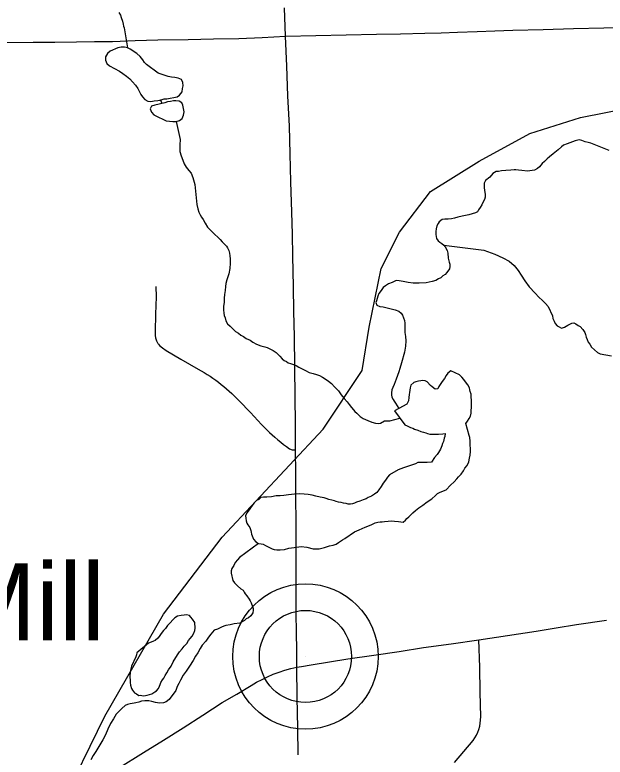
# Model space of a CAD drawing. Extents: x 103424 to 290657, y 38711 to 110967.
# Drawn here: x 214248.7845 to 214249.0866, y 40212.2547 to 40212.6346 of the extents above; entities that cross this region are included whole.
import ezdxf

# ---------------------------------------------------------------- set-up
doc = ezdxf.new("R2010")
doc.units = 0
for name, color, linetype in [('GM_X_Major_River', 7, 'Continuous'), ('GM_X_Minor_Lake', 7, 'Continuous'), ('GM_X_Minor_River', 7, 'Continuous'), ('GM_X_Rail_Line', 7, 'Continuous'), ('GM_X_Township_Road', 7, 'Continuous'), ('GM_X_Unincorporated', 7, 'Continuous'), ('GM_X_Unincorporated_Location', 7, 'Continuous'), ('GM_X_Unincorporated_Text', 7, 'Continuous'), ('GM_X_US_Route', 7, 'Continuous')]:
    doc.layers.add(name, color=color, linetype=linetype)

msp = doc.modelspace()

# ---------------------------------------------------------------- linework, layer by layer
at = {"layer": 'GM_X_Major_River'}
for points in [[(214249.08861, 40212.56525), (214249.07921, 40212.56885), (214249.07787, 40212.56921), (214249.07635, 40212.56958), (214249.07463, 40212.57032), (214249.0733, 40212.57069), (214249.07121, 40212.5701), (214249.06724, 40212.56854), (214249.06535, 40212.56795), (214249.06421, 40212.56699), (214249.06252, 40212.56545), (214249.06007, 40212.56352), (214249.05819, 40212.56198), (214249.05687, 40212.56083), (214249.05556, 40212.55949), (214249.05443, 40212.55852), (214249.05293, 40212.5568), (214249.05199, 40212.55603), (214249.05048, 40212.55506), (214249.04687, 40212.55465), (214249.04402, 40212.555), (214249.0423, 40212.55517), (214249.04097, 40212.55535), (214249.04002, 40212.55534), (214249.03831, 40212.55513), (214249.03584, 40212.55492), (214249.03356, 40212.5547), (214249.03205, 40212.5545), (214249.03091, 40212.55449), (214249.02921, 40212.55333), (214249.02752, 40212.5516), (214249.02545, 40212.54987), (214249.0247, 40212.54853), (214249.02471, 40212.54758), (214249.02473, 40212.54625), (214249.02494, 40212.54473), (214249.02515, 40212.54284), (214249.02517, 40212.54131), (214249.0248, 40212.54017), (214249.02424, 40212.53883), (214249.0235, 40212.53731), (214249.02257, 40212.53596), (214249.02182, 40212.53482), (214249.02126, 40212.53386), (214249.02032, 40212.53328), (214249.01691, 40212.5323), (214249.0135, 40212.5315), (214249.01122, 40212.5311), (214249.00951, 40212.53051), (214249.008, 40212.53012), (214249.00629, 40212.5301), (214249.00458, 40212.53008), (214249.00325, 40212.52988), (214249.00174, 40212.52872), (214249.00118, 40212.52777), (214249.00044, 40212.52662), (214249.00007, 40212.5251), (214248.9999, 40212.52376), (214248.99992, 40212.52224), (214249.00012, 40212.5211), (214249.00032, 40212.52016), (214249.00109, 40212.51902), (214249.00205, 40212.51827), (214249.00301, 40212.51752), (214249.00397, 40212.51677), (214249.00474, 40212.51583), (214249.00572, 40212.51394), (214249.00611, 40212.51261), (214249.00633, 40212.51014), (214249.00673, 40212.50805), (214249.00713, 40212.50692), (214249.00714, 40212.50577), (214249.00696, 40212.50463), (214249.00566, 40212.50272), (214249.00472, 40212.50176), (214249.00358, 40212.50099), (214249.00245, 40212.50002), (214249.00132, 40212.49944), (214249, 40212.49867), (214248.99811, 40212.49808), (214248.99507, 40212.49748), (214248.99146, 40212.49725), (214248.98842, 40212.49722), (214248.98576, 40212.49758), (214248.98328, 40212.49812), (214248.98118, 40212.49848), (214248.97966, 40212.49866), (214248.97758, 40212.49769), (214248.97569, 40212.49691), (214248.97418, 40212.49594), (214248.97305, 40212.49498), (214248.97193, 40212.49345), (214248.97081, 40212.49192), (214248.97025, 40212.49058), (214248.96988, 40212.48944), (214248.96952, 40212.48829), (214248.96934, 40212.48734), (214248.96973, 40212.48601), (214248.97126, 40212.48527), (214248.97298, 40212.48509)], [(214248.97298, 40212.48509), (214248.97507, 40212.48473), (214248.97717, 40212.48419), (214248.97907, 40212.48363), (214248.98098, 40212.48289), (214248.98214, 40212.48195), (214248.98291, 40212.48082), (214248.98349, 40212.4795), (214248.98389, 40212.47817), (214248.9841, 40212.47684), (214248.98411, 40212.47551), (214248.98413, 40212.47399), (214248.98415, 40212.47209), (214248.98436, 40212.47), (214248.98458, 40212.46772), (214248.98442, 40212.46506), (214248.98389, 40212.46201), (214248.98243, 40212.45648), (214248.98151, 40212.45362), (214248.98096, 40212.45191), (214248.98042, 40212.45), (214248.97968, 40212.44809), (214248.97912, 40212.44675), (214248.97857, 40212.44542), (214248.97801, 40212.44389), (214248.97746, 40212.44275), (214248.97729, 40212.44122), (214248.9773, 40212.44008), (214248.9775, 40212.43894), (214248.97809, 40212.43781), (214248.97867, 40212.43686), (214248.97925, 40212.43592), (214248.98101, 40212.43312)], [(214249.01529, 40212.42544), (214249.01623, 40212.42659), (214249.01698, 40212.42793), (214249.01772, 40212.42927), (214249.01808, 40212.43079), (214249.01807, 40212.43212), (214249.01824, 40212.43365), (214249.0182, 40212.43745), (214249.01799, 40212.43897), (214249.01797, 40212.44049), (214249.01758, 40212.44181), (214249.01737, 40212.44276), (214249.01717, 40212.44371), (214249.0164, 40212.44522), (214249.01562, 40212.44617), (214249.01427, 40212.44805), (214249.01331, 40212.44919), (214249.01215, 40212.45032), (214249.00757, 40212.45236), (214249.00606, 40212.4512), (214249.00531, 40212.45006), (214249.00438, 40212.44853), (214249.00326, 40212.44699), (214249.00251, 40212.44585), (214249.00158, 40212.44432), (214249.00102, 40212.44317), (214248.99969, 40212.44297), (214248.99816, 40212.44428), (214248.9972, 40212.44484), (214248.99547, 40212.44673), (214248.99451, 40212.44729), (214248.99337, 40212.44747), (214248.99223, 40212.44726), (214248.99109, 40212.44706), (214248.98977, 40212.44686), (214248.98863, 40212.44647), (214248.98712, 40212.44512), (214248.98676, 40212.44379), (214248.98659, 40212.44246), (214248.98641, 40212.44131), (214248.98623, 40212.44036), (214248.98606, 40212.43884), (214248.98589, 40212.43713), (214248.98515, 40212.43541), (214248.98101, 40212.43312)], [(214248.98101, 40212.43312), (214248.97879, 40212.43189)], [(214248.97879, 40212.43189), (214248.98413, 40212.42475), (214248.98528, 40212.42419), (214248.987, 40212.42345), (214248.98814, 40212.42308), (214248.9891, 40212.42252), (214248.99081, 40212.42197), (214248.99234, 40212.42141), (214248.99368, 40212.42104), (214248.99482, 40212.42068), (214248.99578, 40212.42031), (214248.99692, 40212.41994), (214248.99882, 40212.41996), (214249.00129, 40212.41998), (214249.00357, 40212.42019), (214249.00475, 40212.4204)], [(214248.90918, 40212.36412), (214248.91051, 40212.36395), (214248.91166, 40212.36377), (214248.9128, 40212.36302), (214248.91376, 40212.36246), (214248.9151, 40212.3619), (214248.91624, 40212.36134), (214248.9172, 40212.36097), (214248.91853, 40212.3608), (214248.92024, 40212.36081), (214248.92252, 40212.36102), (214248.9248, 40212.36162), (214248.92745, 40212.36202), (214248.93106, 40212.36244), (214248.93391, 40212.36209), (214248.93715, 40212.36136), (214248.94019, 40212.36139), (214248.94304, 40212.36199), (214248.9455, 40212.36277), (214248.9474, 40212.36317), (214248.94891, 40212.36376), (214248.95023, 40212.36453), (214248.95117, 40212.3653), (214248.95212, 40212.36588), (214248.95344, 40212.36666), (214248.95834, 40212.36994), (214248.9608, 40212.3711), (214248.96383, 40212.37246), (214248.96685, 40212.37363), (214248.96893, 40212.3746), (214248.97026, 40212.375), (214248.9714, 40212.3752), (214248.97254, 40212.37521), (214248.97368, 40212.37522), (214248.97558, 40212.37543), (214248.97728, 40212.37564), (214248.97881, 40212.37546), (214248.9809, 40212.37529), (214248.98319, 40212.37494), (214248.9845, 40212.3759), (214248.98506, 40212.37685), (214248.9862, 40212.37763), (214248.98713, 40212.37878), (214248.98826, 40212.37974), (214248.98958, 40212.38089), (214248.99128, 40212.38224), (214248.99335, 40212.38359), (214248.99561, 40212.38532), (214248.99787, 40212.38687), (214248.99975, 40212.3886), (214249.00088, 40212.38956), (214249.00221, 40212.39033), (214249.00523, 40212.3915), (214249.00749, 40212.39381), (214249.00937, 40212.39554), (214249.01068, 40212.39707), (214249.01162, 40212.39822), (214249.01293, 40212.39956), (214249.01405, 40212.40129), (214249.0148, 40212.40262), (214249.01592, 40212.40397), (214249.01685, 40212.40588), (214249.01721, 40212.40778), (214249.01757, 40212.40931), (214249.01774, 40212.41121), (214249.01772, 40212.41273), (214249.01751, 40212.41444), (214249.01749, 40212.41634), (214249.01728, 40212.41824), (214249.01708, 40212.41938), (214249.01529, 40212.42544)], [(214249.00475, 40212.4204), (214249.00454, 40212.41887), (214249.00417, 40212.41792), (214249.00381, 40212.4162), (214249.00344, 40212.41525), (214249.00307, 40212.4141), (214249.00233, 40212.41239), (214249.0014, 40212.41067), (214249.00065, 40212.40952), (214248.99934, 40212.40798), (214248.99766, 40212.40569), (214248.99557, 40212.40548), (214248.99367, 40212.40546), (214248.99215, 40212.40544), (214248.99082, 40212.40543), (214248.98949, 40212.40484), (214248.98855, 40212.40446), (214248.98646, 40212.40386), (214248.98343, 40212.40269), (214248.9806, 40212.40171), (214248.97625, 40212.3992), (214248.97531, 40212.39805), (214248.97419, 40212.39652), (214248.97307, 40212.39499), (214248.97195, 40212.39326), (214248.97083, 40212.39154), (214248.9697, 40212.3902), (214248.96857, 40212.38924), (214248.96706, 40212.38827), (214248.96536, 40212.3875), (214248.96423, 40212.38691), (214248.96272, 40212.38633), (214248.96101, 40212.38574), (214248.95931, 40212.38515), (214248.95836, 40212.38476), (214248.95723, 40212.38437), (214248.95628, 40212.38417), (214248.95514, 40212.38416), (214248.95399, 40212.38453), (214248.95266, 40212.38471), (214248.95151, 40212.38508), (214248.95018, 40212.38525), (214248.94904, 40212.38562), (214248.94809, 40212.3858), (214248.94675, 40212.38617), (214248.94522, 40212.38653), (214248.94389, 40212.38709), (214248.94274, 40212.38746), (214248.94084, 40212.38782), (214248.93855, 40212.38818), (214248.93665, 40212.38873), (214248.93455, 40212.38909)], [(214248.93455, 40212.38909), (214248.93265, 40212.38926), (214248.93037, 40212.38943), (214248.92771, 40212.38921), (214248.92448, 40212.38899), (214248.9222, 40212.38859), (214248.9203, 40212.38838), (214248.91821, 40212.38836), (214248.91594, 40212.38795), (214248.91347, 40212.38774), (214248.91176, 40212.38772), (214248.91043, 40212.38752), (214248.9093, 40212.38656), (214248.90817, 40212.38598), (214248.90704, 40212.38482), (214248.90591, 40212.38348), (214248.90386, 40212.38061), (214248.9033, 40212.37965), (214248.90256, 40212.37812), (214248.90276, 40212.37699), (214248.90296, 40212.37566), (214248.90317, 40212.37452), (214248.90375, 40212.37358), (214248.90471, 40212.37225), (214248.9053, 40212.37074), (214248.9055, 40212.36979), (214248.9057, 40212.36884), (214248.90629, 40212.36714), (214248.90669, 40212.36619), (214248.90784, 40212.36487), (214248.90918, 40212.36412)], [(214248.90918, 40212.36412), (214248.89957, 40212.3568), (214248.89844, 40212.35565), (214248.89732, 40212.35431), (214248.89658, 40212.35278), (214248.89564, 40212.35125), (214248.89528, 40212.35011), (214248.89529, 40212.34878), (214248.8961, 40212.34517), (214248.89687, 40212.34385), (214248.89841, 40212.34234), (214248.90014, 40212.34084), (214248.90129, 40212.34009), (214248.90187, 40212.33915), (214248.90245, 40212.3382), (214248.90322, 40212.33726), (214248.90438, 40212.33556), (214248.90496, 40212.33462), (214248.90554, 40212.33367), (214248.90613, 40212.33178), (214248.90652, 40212.33083), (214248.90654, 40212.32988), (214248.90636, 40212.32855), (214248.90524, 40212.32701), (214248.90411, 40212.32605), (214248.90298, 40212.32547), (214248.90203, 40212.3247), (214248.89958, 40212.32335), (214248.89673, 40212.32294), (214248.89465, 40212.32235), (214248.89256, 40212.32214), (214248.89142, 40212.32174), (214248.89029, 40212.32116), (214248.88821, 40212.32019), (214248.88651, 40212.3196), (214248.88482, 40212.31769), (214248.88369, 40212.31615), (214248.8822, 40212.31405), (214248.88032, 40212.31194), (214248.87939, 40212.31022), (214248.87809, 40212.30811), (214248.87697, 40212.30639), (214248.87585, 40212.3041), (214248.87398, 40212.30123), (214248.87211, 40212.29874), (214248.87062, 40212.29663), (214248.86931, 40212.29415), (214248.86838, 40212.29243), (214248.86764, 40212.2909), (214248.86691, 40212.2888), (214248.86354, 40212.28421), (214248.86203, 40212.28305), (214248.86052, 40212.28247), (214248.85862, 40212.28226), (214248.85652, 40212.28262), (214248.85461, 40212.28317), (214248.85309, 40212.28353), (214248.85195, 40212.28352), (214248.851, 40212.28351), (214248.84929, 40212.2833), (214248.84797, 40212.28291), (214248.84645, 40212.28252), (214248.8455, 40212.28232), (214248.84361, 40212.28192), (214248.84209, 40212.28171), (214248.84095, 40212.28113), (214248.83926, 40212.27959), (214248.83795, 40212.27825), (214248.83644, 40212.27671), (214248.83495, 40212.27423), (214248.83346, 40212.27193), (214248.83216, 40212.26907), (214248.83086, 40212.2662), (214248.82956, 40212.26353), (214248.82751, 40212.26009), (214248.82602, 40212.2576), (214248.82452, 40212.25549), (214248.82341, 40212.25339)]]:
    msp.add_lwpolyline(points, dxfattribs=at)
at = {"layer": 'GM_X_Minor_Lake'}
for points in [[(214248.85186, 40212.60918), (214248.85094, 40212.61022), (214248.84998, 40212.61155), (214248.84864, 40212.61324), (214248.84693, 40212.61475), (214248.8435, 40212.617), (214248.84217, 40212.61775), (214248.84065, 40212.61812), (214248.83895, 40212.61811), (214248.83725, 40212.61772), (214248.83328, 40212.61598), (214248.83196, 40212.61484), (214248.83084, 40212.61312), (214248.83085, 40212.61141), (214248.83162, 40212.60971), (214248.83295, 40212.60858), (214248.83809, 40212.60577), (214248.8398, 40212.60464), (214248.8417, 40212.60314), (214248.84342, 40212.60182), (214248.84475, 40212.60031), (214248.84628, 40212.59862), (214248.84743, 40212.59692), (214248.84819, 40212.59559), (214248.84896, 40212.59389), (214248.84992, 40212.59257), (214248.85107, 40212.59125), (214248.85259, 40212.5905), (214248.8541, 40212.59032), (214248.85581, 40212.59052), (214248.8577, 40212.59073), (214248.8594, 40212.59112), (214248.86091, 40212.5917)], [(214248.86091, 40212.5917), (214248.86224, 40212.5917), (214248.86394, 40212.59191), (214248.86583, 40212.5923), (214248.86754, 40212.59269), (214248.86886, 40212.59346), (214248.87017, 40212.59517), (214248.87035, 40212.59688), (214248.87072, 40212.59821), (214248.87052, 40212.59992), (214248.86975, 40212.60143), (214248.86804, 40212.60218), (214248.86633, 40212.60255), (214248.86463, 40212.60273), (214248.86292, 40212.60309), (214248.85779, 40212.60477), (214248.85186, 40212.60918)], [(214248.86997, 40212.58963), (214248.86869, 40212.59042), (214248.86698, 40212.5906), (214248.86566, 40212.59059), (214248.86414, 40212.5902), (214248.86263, 40212.59), (214248.86131, 40212.58961), (214248.8562, 40212.58844), (214248.8545, 40212.58786), (214248.85375, 40212.58652), (214248.85452, 40212.58482), (214248.85567, 40212.5835), (214248.85627, 40212.5831)], [(214248.86876, 40212.58055), (214248.87008, 40212.58151), (214248.87082, 40212.58322), (214248.87119, 40212.58493), (214248.87041, 40212.58835), (214248.86997, 40212.58963)], [(214248.85627, 40212.5831), (214248.86194, 40212.58032), (214248.86535, 40212.57996), (214248.86706, 40212.57997), (214248.86876, 40212.58055)], [(214248.86782, 40212.30698), (214248.86877, 40212.30859), (214248.87008, 40212.31013), (214248.8712, 40212.31147), (214248.87252, 40212.31281), (214248.87345, 40212.31434), (214248.8742, 40212.31549), (214248.87533, 40212.31664), (214248.87607, 40212.31817), (214248.87662, 40212.31951), (214248.8768, 40212.32065), (214248.87658, 40212.32369), (214248.87541, 40212.32539), (214248.87464, 40212.32633), (214248.87387, 40212.32727), (214248.87235, 40212.32745), (214248.87121, 40212.32744), (214248.86969, 40212.32723), (214248.86779, 40212.32683), (214248.86647, 40212.32606), (214248.86535, 40212.32491), (214248.86403, 40212.32337), (214248.86272, 40212.32203), (214248.8616, 40212.3205), (214248.86066, 40212.31954), (214248.85934, 40212.318), (214248.85841, 40212.31647), (214248.85766, 40212.31551), (214248.85635, 40212.31436), (214248.8554, 40212.31397), (214248.85426, 40212.31358), (214248.85299, 40212.31302)], [(214248.85299, 40212.31302), (214248.84691, 40212.308), (214248.84674, 40212.30704), (214248.84637, 40212.30609), (214248.84414, 40212.30131), (214248.84378, 40212.29922), (214248.84361, 40212.2977), (214248.84344, 40212.29655), (214248.84345, 40212.29541), (214248.84346, 40212.29427), (214248.84348, 40212.29294), (214248.84368, 40212.29161), (214248.84427, 40212.28991), (214248.84466, 40212.28896), (214248.84582, 40212.28764), (214248.84678, 40212.28708), (214248.84793, 40212.28633), (214248.84888, 40212.28634), (214248.85021, 40212.28616), (214248.85135, 40212.28618), (214248.8523, 40212.28638), (214248.85343, 40212.28677), (214248.85457, 40212.28716), (214248.85608, 40212.28812), (214248.85702, 40212.2887), (214248.85796, 40212.28985), (214248.85852, 40212.291), (214248.85889, 40212.29195), (214248.85926, 40212.29291), (214248.86, 40212.29425), (214248.86075, 40212.2952), (214248.86149, 40212.29654), (214248.86224, 40212.29788), (214248.86317, 40212.29941), (214248.86448, 40212.30133), (214248.8656, 40212.30343), (214248.86782, 40212.30698)]]:
    msp.add_lwpolyline(points, dxfattribs=at)
at = {"layer": 'GM_X_Minor_River'}
for points in [[(214248.83779, 40212.63583), (214248.83857, 40212.63451), (214248.83897, 40212.63318), (214248.83956, 40212.63129), (214248.83996, 40212.62977), (214248.84016, 40212.62882), (214248.84055, 40212.62788), (214248.84217, 40212.61775)], [(214248.85995, 40212.5893), (214248.85936, 40212.59041), (214248.85879, 40212.59098)], [(214248.86706, 40212.57997), (214248.86915, 40212.57075), (214248.86899, 40212.56809), (214248.86903, 40212.56466), (214248.86963, 40212.56239), (214248.87041, 40212.5603), (214248.87119, 40212.55841), (214248.87216, 40212.55671), (214248.87351, 40212.55501), (214248.87467, 40212.5535), (214248.87565, 40212.55142), (214248.87664, 40212.54782), (214248.87771, 40212.53757), (214248.87811, 40212.53529), (214248.8787, 40212.53358), (214248.87929, 40212.53226), (214248.88006, 40212.53112), (214248.88084, 40212.5298), (214248.882, 40212.52791), (214248.88317, 40212.52602), (214248.8847, 40212.52433), (214248.88682, 40212.52226), (214248.88836, 40212.52075), (214248.88951, 40212.51962), (214248.89067, 40212.51849), (214248.89163, 40212.51736), (214248.89278, 40212.51623), (214248.89336, 40212.51529), (214248.89395, 40212.51396), (214248.89434, 40212.51264), (214248.89455, 40212.51131), (214248.89476, 40212.50979), (214248.89478, 40212.50751), (214248.89462, 40212.50485), (214248.89409, 40212.50199), (214248.89298, 40212.49894), (214248.89244, 40212.49703), (214248.89226, 40212.49551), (214248.89209, 40212.4936), (214248.89174, 40212.49151), (214248.89157, 40212.48961), (214248.89159, 40212.48752), (214248.89124, 40212.48542), (214248.89126, 40212.48371), (214248.89147, 40212.482), (214248.89167, 40212.48067), (214248.89207, 40212.47954), (214248.89246, 40212.47802), (214248.89343, 40212.47651), (214248.89478, 40212.47519), (214248.89612, 40212.47387), (214248.89747, 40212.47256), (214248.899, 40212.47162), (214248.90015, 40212.47068), (214248.90149, 40212.46994), (214248.90283, 40212.469), (214248.90494, 40212.46807), (214248.90628, 40212.46713), (214248.90819, 40212.46601), (214248.91048, 40212.46527), (214248.91239, 40212.46472), (214248.91372, 40212.46435), (214248.91678, 40212.46286), (214248.91831, 40212.46174), (214248.91928, 40212.4608), (214248.92005, 40212.45985), (214248.92139, 40212.45854), (214248.92235, 40212.45778), (214248.9235, 40212.45723), (214248.92446, 40212.45648), (214248.9256, 40212.45611), (214248.92656, 40212.45574), (214248.92846, 40212.45518), (214248.92981, 40212.45425), (214248.93153, 40212.4535), (214248.93325, 40212.45257), (214248.93516, 40212.45164), (214248.93726, 40212.45109), (214248.93897, 40212.45054), (214248.9405, 40212.44998), (214248.94203, 40212.44924), (214248.94337, 40212.4483), (214248.94509, 40212.44718), (214248.94663, 40212.44586), (214248.94817, 40212.44417), (214248.95009, 40212.44209), (214248.95145, 40212.44021), (214248.95299, 40212.43832), (214248.95453, 40212.43662), (214248.95569, 40212.43511), (214248.95685, 40212.43361), (214248.95781, 40212.43247), (214248.95858, 40212.43153), (214248.95954, 40212.43078), (214248.96127, 40212.42909), (214248.9628, 40212.42796), (214248.9651, 40212.42703), (214248.9672, 40212.4261), (214248.9691, 40212.42555), (214248.97044, 40212.42538), (214248.97157, 40212.42558)], [(214249.00397, 40212.51677), (214249.02453, 40212.51412), (214249.03007, 40212.51209), (214249.03427, 40212.51023), (214249.03752, 40212.50855), (214249.04002, 40212.50629), (214249.04214, 40212.50384), (214249.04369, 40212.50139), (214249.04543, 40212.49855), (214249.04775, 40212.49534), (214249.05083, 40212.49214), (214249.05275, 40212.49007), (214249.05448, 40212.48838), (214249.05602, 40212.48687), (214249.05737, 40212.48536), (214249.0597, 40212.48063), (214249.05991, 40212.47911), (214249.0605, 40212.47779), (214249.06108, 40212.47666), (214249.06204, 40212.47552), (214249.063, 40212.47496), (214249.06434, 40212.47422), (214249.06585, 40212.4748), (214249.06755, 40212.47577), (214249.06963, 40212.47674), (214249.07058, 40212.47694), (214249.07154, 40212.47638), (214249.07288, 40212.47563), (214249.07383, 40212.47507), (214249.07518, 40212.47356), (214249.07615, 40212.47205), (214249.07654, 40212.47092), (214249.07694, 40212.46959), (214249.07733, 40212.46845), (214249.07792, 40212.46713), (214249.07869, 40212.46599), (214249.07966, 40212.46448), (214249.08119, 40212.46317), (214249.08273, 40212.46185), (214249.08407, 40212.4611), (214249.08983, 40212.46015)], [(214248.97157, 40212.42558), (214248.97365, 40212.42674), (214248.97479, 40212.42675), (214248.9765, 40212.42677), (214248.98153, 40212.42821)]]:
    msp.add_lwpolyline(points, dxfattribs=at)
at = {"layer": 'GM_X_Rail_Line'}
msp.add_lwpolyline([(214248.80797, 40212.22921), (214248.83052, 40212.27565), (214248.86058, 40212.32784), (214248.89065, 40212.36721), (214248.94238, 40212.42249), (214248.96227, 40212.45257), (214248.96581, 40212.47468), (214248.972, 40212.50476), (214248.98129, 40212.52333), (214248.9972, 40212.54412), (214249.0221, 40212.55965), (214249.04808, 40212.57381), (214249.07405, 40212.58207), (214249.11112, 40212.58948)], dxfattribs=at)
at = {"layer": 'GM_X_Township_Road'}
for points in [[(214248.92887, 40212.30067), (214248.92882, 40212.30922), (214248.92864, 40212.3187), (214248.92845, 40212.32817), (214248.92841, 40212.37444), (214248.92832, 40212.38806), (214248.92827, 40212.4), (214248.92822, 40212.41194), (214248.92812, 40212.42546), (214248.92801, 40212.43899), (214248.92779, 40212.45452), (214248.92756, 40212.47005), (214248.92737, 40212.48282), (214248.92719, 40212.49558), (214248.92681, 40212.51112), (214248.92653, 40212.52238), (214248.92626, 40212.53364), (214248.92581, 40212.54917), (214248.9254, 40212.56342), (214248.92499, 40212.57767), (214248.9243, 40212.59319), (214248.92363, 40212.60841), (214248.92296, 40212.62363), (214248.92259, 40212.63819)], [(214248.92296, 40212.62363), (214248.93849, 40212.62397), (214248.95402, 40212.62432), (214248.96955, 40212.62466), (214248.98191, 40212.62493), (214248.99426, 40212.62521), (214249.00265, 40212.62543), (214249.01103, 40212.62566), (214249.02109, 40212.62604), (214249.0302, 40212.62639), (214249.03931, 40212.62674), (214249.05483, 40212.62716), (214249.07036, 40212.62758), (214249.08589, 40212.62799), (214249.10054, 40212.62838)], [(214248.73768, 40212.61926), (214248.73817, 40212.61927), (214248.75281, 40212.61958), (214248.76559, 40212.61998), (214248.77837, 40212.62037), (214248.7939, 40212.62054), (214248.80496, 40212.62066), (214248.81602, 40212.62078), (214248.82527, 40212.62089), (214248.83451, 40212.621), (214248.84606, 40212.6214), (214248.85762, 40212.62179), (214248.87315, 40212.62206), (214248.88615, 40212.62228), (214248.89914, 40212.6225), (214248.91105, 40212.62307), (214248.92296, 40212.62363)], [(214248.85793, 40212.46629), (214248.85718, 40212.46764), (214248.8567, 40212.4691), (214248.85651, 40212.47059), (214248.85647, 40212.47247), (214248.85673, 40212.48136), (214248.85699, 40212.49025), (214248.8568, 40212.49553)], [(214248.85793, 40212.46629), (214248.8588, 40212.46526), (214248.86003, 40212.46419), (214248.86193, 40212.46284), (214248.8695, 40212.45846), (214248.87834, 40212.45333), (214248.88144, 40212.45152), (214248.88294, 40212.45059), (214248.88443, 40212.44962), (214248.88587, 40212.44863), (214248.88732, 40212.4476), (214248.88874, 40212.44655), (214248.89013, 40212.44546), (214248.89151, 40212.44435), (214248.89286, 40212.44321), (214248.89418, 40212.44204), (214248.89549, 40212.44084), (214248.89676, 40212.43962), (214248.89802, 40212.43838), (214248.89925, 40212.43711), (214248.90504, 40212.43101), (214248.91083, 40212.4249), (214248.91216, 40212.42354), (214248.91348, 40212.42221), (214248.91486, 40212.4209), (214248.91623, 40212.41962), (214248.91765, 40212.41838), (214248.91909, 40212.41715), (214248.92056, 40212.41596), (214248.92203, 40212.41479), (214248.92355, 40212.41365), (214248.92509, 40212.41255), (214248.92641, 40212.41196), (214248.92822, 40212.41194)], [(214249.00958, 40212.25199), (214249.01899, 40212.2632), (214249.01992, 40212.26453), (214249.02072, 40212.26593), (214249.02143, 40212.2674), (214249.02198, 40212.26892), (214249.02243, 40212.27049), (214249.02272, 40212.27209), (214249.02291, 40212.27533), (214249.02271, 40212.28802), (214249.02251, 40212.3007), (214249.02199, 40212.31466)], [(214248.92945, 40212.25587), (214248.92928, 40212.26966), (214248.92907, 40212.28517), (214248.92887, 40212.30067)]]:
    msp.add_lwpolyline(points, dxfattribs=at)
at = {"layer": 'GM_X_Unincorporated'}
for radius in [0.0372, 0.02358]:
    msp.add_circle((214248.93325, 40212.30622), radius, dxfattribs=at)
at = {"layer": 'GM_X_Unincorporated_Location'}
msp.add_line((214248.93325, 40212.30622), (214248.93325, 40212.30622), dxfattribs=at)
at = {"layer": 'GM_X_US_Route'}
msp.add_lwpolyline([(214248.83716, 40212.24888), (214248.85036, 40212.25707), (214248.86053, 40212.26338), (214248.87069, 40212.26969), (214248.88065, 40212.27615), (214248.8906, 40212.28261), (214248.89806, 40212.28701), (214248.90553, 40212.29142), (214248.90825, 40212.29303), (214248.91103, 40212.29451), (214248.91387, 40212.29588), (214248.91678, 40212.2971), (214248.91975, 40212.2982), (214248.92276, 40212.29916), (214248.92581, 40212.29999), (214248.92887, 40212.30067), (214248.93114, 40212.30109), (214248.93621, 40212.30197), (214248.94561, 40212.30349), (214248.95501, 40212.30501), (214248.96815, 40212.30687), (214248.98128, 40212.30872), (214248.99368, 40212.31077), (214249.00783, 40212.31271), (214249.02199, 40212.31466), (214249.03663, 40212.31688), (214249.05127, 40212.31911), (214249.06161, 40212.32081), (214249.07194, 40212.32252), (214249.0873, 40212.32485)], dxfattribs=at)

# ---------------------------------------------------------------- texts
at = {"layer": 'GM_X_Unincorporated_Text'}
msp.add_text('Fowlers Mill', height=0.0394886, rotation=0, dxfattribs=at).set_placement((214248.55186, 40212.31443))

doc.saveas('drawing.dxf')
